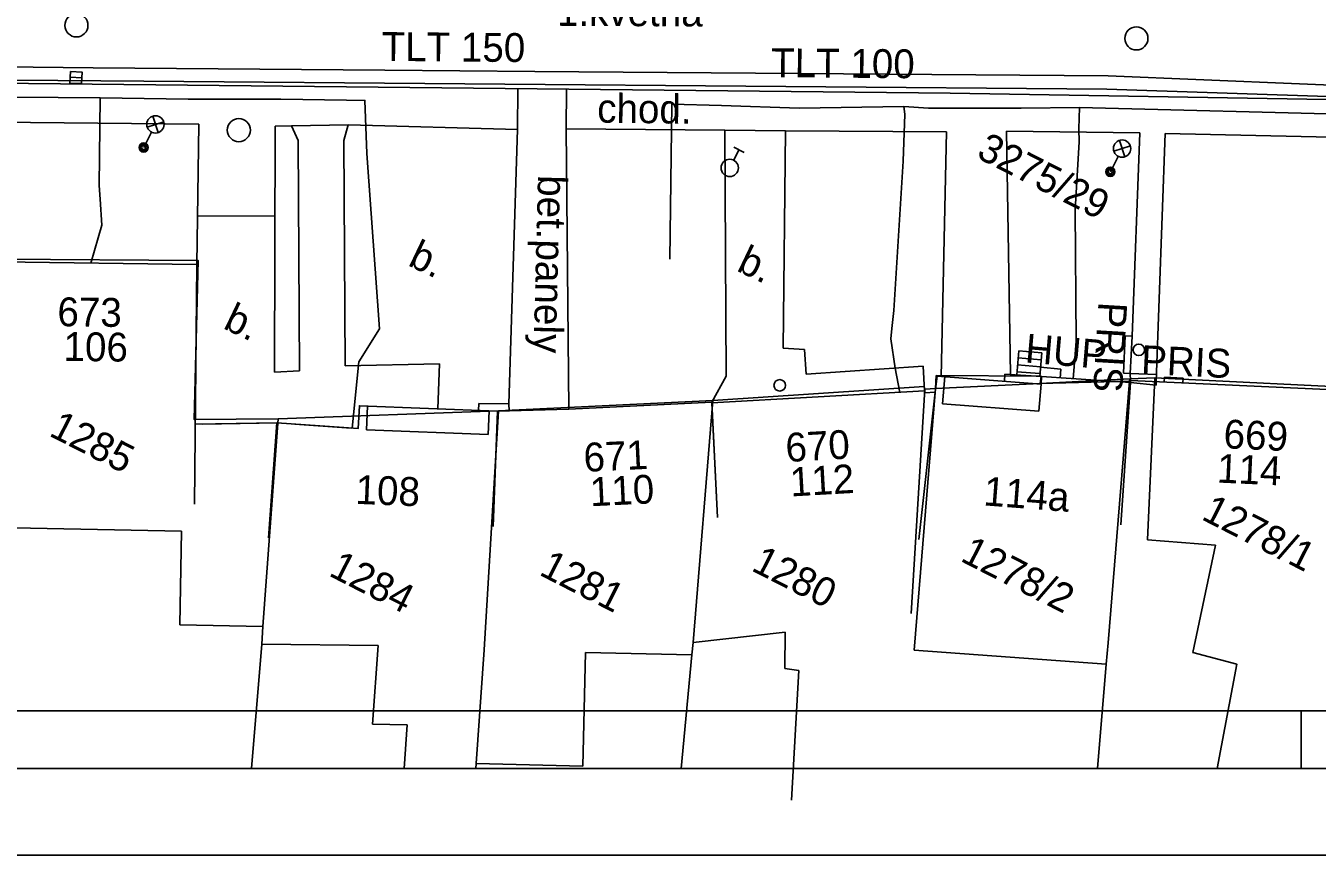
# Model space of a CAD drawing. Extents: x -601580 to 4, y -1204314 to 4.
# Drawn here: x -595921.2 to -595865.2, y -1203190.7 to -1203154.8 of the extents above; entities that cross this region are included whole.
import ezdxf

# ---------------------------------------------------------------- set-up
doc = ezdxf.new("R2010")
doc.units = 0
for name, color, linetype in [('00-KN-HRANICE PARCEL', 7, 'Continuous'), ('00-KN-PARC. CISLA', 7, 'Continuous'), ('00-KN-VNITRNI KRESBA', 7, 'Continuous'), ('00-POLOHOPIS', 7, 'Continuous'), ('00-RAZÍTKO', 7, 'Continuous'), ('00-SITE KOM. KABEL', 7, 'Continuous'), ('00-VAK-VODA-RAD IGIS', 7, 'Continuous'), ('Vrstva 27', 7, 'Continuous'), ('Vrstva 28', 7, 'Continuous'), ('Vrstva 33', 7, 'Continuous')]:
    doc.layers.add(name, color=color, linetype=linetype)

# ---------------------------------------------------------------- blocks, each defined once
blk = doc.blocks.new('6.30_80')
at = {"layer": 'Vrstva 27'}
blk.add_line((-0.25, 0), (0.25, 0), dxfattribs=at)
blk.add_lwpolyline([(-0.25, -0.25), (0.25, -0.25), (0.25, 0.25), (-0.25, 0.25)], close=True, dxfattribs=at)
blk = doc.blocks.new('6.20_54')
at = {"layer": 'Vrstva 27'}
blk.add_circle((0, 0), 0.5, dxfattribs=at)
blk = doc.blocks.new('6.560_518')
at = {"layer": 'Vrstva 33'}
for p, q in [((-0.265, 0.86), (0.265, 1.39)), ((-0.265, 1.39), (0.265, 0.86)), ((0, 0.75), (0, 0))]:
    blk.add_line(p, q, dxfattribs=at)
for centre, radius in [((0, 1.125), 0.375), ((0, 0), 0.2), ((0, 0), 0.145), ((0, 0), 0.0876)]:
    blk.add_circle(centre, radius, dxfattribs=at)
blk = doc.blocks.new('6.20D_26')
at = {"layer": 'Vrstva 28'}
blk.add_circle((0, 0), 0.5, dxfattribs=at)
blk = doc.blocks.new('6.14A_156')
at = {"layer": 'Vrstva 28'}
blk.add_circle((0, 0), 0.25, dxfattribs=at)
blk = doc.blocks.new('6.14A_158')
at = {"layer": 'Vrstva 28'}
blk.add_circle((0, 0), 0.25, dxfattribs=at)
blk = doc.blocks.new('6.560_520')
at = {"layer": 'Vrstva 33'}
for p, q in [((-0.265, 0.86), (0.265, 1.39)), ((-0.265, 1.39), (0.265, 0.86)), ((0, 0.75), (0, 0))]:
    blk.add_line(p, q, dxfattribs=at)
for centre, radius in [((0, 1.125), 0.375), ((0, 0), 0.2), ((0, 0), 0.145), ((0, 0), 0.0876)]:
    blk.add_circle(centre, radius, dxfattribs=at)
blk = doc.blocks.new('6.20_56')
at = {"layer": 'Vrstva 27'}
blk.add_circle((0, 0), 0.5, dxfattribs=at)
blk = doc.blocks.new('6.12_2')
at = {"layer": 'Vrstva 28'}
for p, q in [((-0.25, 0.875), (0.25, 0.875)), ((0, 0.375), (0, 0.875))]:
    blk.add_line(p, q, dxfattribs=at)
blk.add_circle((0, 0), 0.375, dxfattribs=at)

msp = doc.modelspace()

# ---------------------------------------------------------------- linework, layer by layer
for points in [[(-595979.871, -1203190.718), (-595757.121, -1203190.718), (-595757.121, -1202875.568), (-595979.871, -1202875.568)], [(-595976.121, -1203186.968), (-595760.871, -1203186.968), (-595760.871, -1202879.318), (-595976.121, -1202879.318)], [(-595865.922, -1203184.468), (-595865.922, -1203186.968), (-595760.871, -1203186.968), (-595760.871, -1203038.468), (-595865.922, -1203038.468), (-595865.922, -1203040.968)], [(-595970.972, -1203184.468), (-595970.972, -1203186.968), (-595865.922, -1203186.968), (-595865.922, -1203184.468)], [(-595968.472, -1203184.468), (-595868.422, -1203184.468)]]:
    msp.add_lwpolyline(points)
at = {"layer": '00-KN-HRANICE PARCEL'}
for p, q in [((-595882.236, -1203170.525), (-595882.821, -1203180.248)), ((-595891.43, -1203171.017), (-595900.713, -1203171.463)), ((-595892.281, -1203181.502), (-595891.43, -1203171.017)), ((-595900.713, -1203171.463), (-595910.273, -1203171.813))]:
    msp.add_line(p, q, dxfattribs=at)
for points in [[(-595910.273, -1203171.813), (-595913.904, -1203171.849), (-595913.738, -1203164.954), (-595922.275, -1203164.904)], [(-595891.43, -1203171.017), (-595882.266, -1203170.409), (-595882.236, -1203170.525)], [(-595882.236, -1203170.525), (-595881.775, -1203170.502), (-595877.229, -1203170.28), (-595873.346, -1203170.081)], [(-595873.346, -1203170.081), (-595873.356, -1203170.188), (-595874.289, -1203181.518), (-595874.376, -1203182.439), (-595874.745, -1203186.968)], [(-595862.249, -1203170.525), (-595872.259, -1203170.039), (-595873.346, -1203170.081)], [(-595900.713, -1203171.463), (-595901.339, -1203181.816), (-595901.684, -1203186.746), (-595901.7, -1203186.968)], [(-595910.273, -1203171.813), (-595910.929, -1203180.815), (-595910.98, -1203181.575)], [(-595910.98, -1203181.575), (-595911.42, -1203186.968)], [(-595892.789, -1203186.968), (-595892.329, -1203182.039), (-595892.281, -1203181.502)]]:
    msp.add_lwpolyline(points, dxfattribs=at)
at = {"layer": '00-KN-VNITRNI KRESBA'}
for p, q in [((-595881.775, -1203170.502), (-595881.735, -1203169.938)), ((-595881.735, -1203169.938), (-595877.191, -1203169.963)), ((-595877.191, -1203169.963), (-595877.229, -1203170.28)), ((-595882.699, -1203181.837), (-595881.775, -1203170.502)), ((-595877.229, -1203170.28), (-595873.356, -1203170.188)), ((-595872.259, -1203170.039), (-595872.579, -1203177.059)), ((-595922.535, -1203176.521), (-595914.454, -1203176.675)), ((-595914.454, -1203176.675), (-595914.529, -1203180.744)), ((-595872.579, -1203177.059), (-595869.633, -1203177.29)), ((-595869.633, -1203177.29), (-595870.611, -1203181.943)), ((-595914.529, -1203180.744), (-595910.929, -1203180.815)), ((-595892.281, -1203181.502), (-595888.284, -1203181.058)), ((-595888.284, -1203181.058), (-595888.309, -1203182.627)), ((-595910.98, -1203181.575), (-595905.926, -1203181.634)), ((-595905.926, -1203181.634), (-595906.171, -1203185.045)), ((-595896.944, -1203181.933), (-595897.061, -1203186.856)), ((-595892.329, -1203182.039), (-595896.944, -1203181.933)), ((-595874.376, -1203182.439), (-595882.699, -1203181.837)), ((-595870.611, -1203181.943), (-595868.71, -1203182.44)), ((-595888.309, -1203182.627), (-595887.692, -1203182.717)), ((-595887.692, -1203182.717), (-595888.015, -1203188.331)), ((-595868.71, -1203182.44), (-595869.565, -1203186.968)), ((-595906.171, -1203185.045), (-595904.668, -1203185.069)), ((-595904.668, -1203185.069), (-595904.797, -1203186.968)), ((-595897.061, -1203186.856), (-595901.684, -1203186.746))]:
    msp.add_line(p, q, dxfattribs=at)
at = {"layer": '00-POLOHOPIS'}
for p, q in [((-595929.779, -1203157.19), (-595881.134, -1203157.713)), ((-595899.873, -1203157.512), (-595899.892, -1203159.282)), ((-595897.766, -1203157.534), (-595897.784, -1203159.254)), ((-595881.134, -1203157.713), (-595861.008, -1203158.048)), ((-595931.145, -1203158.873), (-595913.707, -1203159.05)), ((-595913.707, -1203159.05), (-595913.789, -1203165.126)), ((-595910.423, -1203169.8), (-595910.396, -1203159.137)), ((-595910.396, -1203159.137), (-595909.693, -1203159.115)), ((-595909.693, -1203159.115), (-595907.224, -1203159.076)), ((-595909.693, -1203159.115), (-595909.4, -1203159.752)), ((-595907.225, -1203159.076), (-595907.415, -1203159.753)), ((-595907.224, -1203159.076), (-595899.892, -1203159.282)), ((-595899.892, -1203159.282), (-595900.268, -1203171.163)), ((-595897.784, -1203159.254), (-595897.66, -1203171.393)), ((-595897.784, -1203159.254), (-595890.908, -1203159.314)), ((-595890.908, -1203159.314), (-595890.839, -1203169.971)), ((-595890.908, -1203159.314), (-595888.274, -1203159.332)), ((-595888.379, -1203168.758), (-595888.274, -1203159.332)), ((-595888.274, -1203159.332), (-595881.291, -1203159.376)), ((-595878.515, -1203169.894), (-595878.696, -1203159.349)), ((-595878.696, -1203159.349), (-595872.909, -1203159.426)), ((-595909.4, -1203159.752), (-595909.345, -1203169.741)), ((-595907.415, -1203159.753), (-595907.358, -1203169.518)), ((-595881.291, -1203159.376), (-595881.525, -1203169.975)), ((-595872.909, -1203159.426), (-595873.244, -1203168.237)), ((-595872.204, -1203170.2), (-595871.819, -1203159.455)), ((-595871.819, -1203159.455), (-595861.124, -1203159.692)), ((-595910.406, -1203163.034), (-595913.76, -1203163.025)), ((-595873.627, -1203169.833), (-595873.544, -1203168.226)), ((-595873.544, -1203168.226), (-595873.244, -1203168.237)), ((-595873.328, -1203169.849), (-595873.244, -1203168.237)), ((-595887.446, -1203168.817), (-595888.379, -1203168.758)), ((-595887.379, -1203169.881), (-595887.446, -1203168.817)), ((-595878.251, -1203169.913), (-595878.164, -1203168.875)), ((-595877.191, -1203169.258), (-595878.189, -1203169.174)), ((-595877.166, -1203168.959), (-595878.164, -1203168.875)), ((-595877.252, -1203169.981), (-595877.166, -1203168.959)), ((-595909.345, -1203169.741), (-595910.423, -1203169.8)), ((-595907.358, -1203169.518), (-595903.271, -1203169.435)), ((-595903.271, -1203169.435), (-595903.347, -1203171.384)), ((-595890.839, -1203169.971), (-595891.463, -1203171.097)), ((-595882.305, -1203169.539), (-595887.379, -1203169.881)), ((-595882.245, -1203170.597), (-595882.305, -1203169.539)), ((-595878.783, -1203170.185), (-595878.762, -1203169.877)), ((-595877.175, -1203169.987), (-595878.762, -1203169.877)), ((-595877.241, -1203169.856), (-595878.239, -1203169.772)), ((-595877.216, -1203169.558), (-595878.214, -1203169.474)), ((-595877.219, -1203169.583), (-595876.331, -1203169.658)), ((-595876.365, -1203170.056), (-595876.331, -1203169.658)), ((-595873.627, -1203169.833), (-595873.328, -1203169.849)), ((-595873.328, -1203169.849), (-595873.321, -1203170.148)), ((-595872.193, -1203169.889), (-595873.328, -1203169.849)), ((-595881.464, -1203171.163), (-595881.373, -1203169.987)), ((-595877.287, -1203171.483), (-595877.196, -1203170.306)), ((-595873.319, -1203170.246), (-595872.211, -1203170.35)), ((-595872.211, -1203170.35), (-595872.204, -1203170.2)), ((-595871.844, -1203170.016), (-595871.854, -1203170.216)), ((-595871.844, -1203170.016), (-595871.035, -1203170.053)), ((-595871.035, -1203170.053), (-595871.045, -1203170.253)), ((-595906.435, -1203172.285), (-595906.395, -1203171.265)), ((-595901.575, -1203171.452), (-595901.563, -1203171.153)), ((-595901.563, -1203171.153), (-595900.268, -1203171.163)), ((-595901.166, -1203172.49), (-595901.125, -1203171.47)), ((-595900.268, -1203171.163), (-595900.255, -1203171.463)), ((-595900.255, -1203171.463), (-595899.356, -1203171.427)), ((-595877.287, -1203171.483), (-595881.464, -1203171.163)), ((-595913.863, -1203172.047), (-595910.328, -1203171.99)), ((-595913.543, -1203172.042), (-595911.093, -1203172.002)), ((-595907.1, -1203172.217), (-595909.544, -1203172.045)), ((-595901.166, -1203172.49), (-595906.435, -1203172.285))]:
    msp.add_line(p, q, dxfattribs=at)
for points in [[(-595913.9, -1203175.519), (-595913.789, -1203165.126), (-595922.3, -1203165.018), (-595922.358, -1203170.017)], [(-595873.733, -1203176.412), (-595873.319, -1203170.246), (-595877.175, -1203169.987), (-595877.196, -1203170.306), (-595881.703, -1203169.962), (-595881.781, -1203170.664), (-595882.494, -1203177.042)], [(-595862.505, -1203175.65), (-595862.275, -1203170.655), (-595873.321, -1203170.148), (-595873.319, -1203170.246), (-595873.733, -1203176.412)], [(-595891.224, -1203176.091), (-595891.463, -1203171.097), (-595897.66, -1203171.393), (-595900.756, -1203171.485), (-595900.95, -1203176.481)], [(-595882.494, -1203177.042), (-595881.781, -1203170.664), (-595882.24, -1203170.687), (-595882.245, -1203170.597), (-595891.462, -1203171.116), (-595891.224, -1203176.091)], [(-595910.68, -1203176.977), (-595910.328, -1203171.99), (-595906.801, -1203172.239), (-595906.745, -1203171.251), (-595900.756, -1203171.485), (-595900.95, -1203176.481)]]:
    msp.add_lwpolyline(points, dxfattribs=at)
at = {"layer": '00-RAZÍTKO'}
for points in [[(-596076.023, -1203038.468), (-595760.871, -1203038.468), (-595760.871, -1203186.968), (-596076.023, -1203186.968)], [(-596073.523, -1203040.968), (-595763.371, -1203040.968), (-595763.371, -1203184.468), (-596073.523, -1203184.468)]]:
    msp.add_lwpolyline(points, close=True, dxfattribs=at)
at = {"layer": '00-SITE KOM. KABEL'}
for points in [[(-595923.457, -1203157.861), (-595917.975, -1203157.914)], [(-595918.385, -1203165.067), (-595917.917, -1203163.42), (-595917.985, -1203162.297), (-595918.02, -1203161.707), (-595917.975, -1203157.914)], [(-595917.975, -1203157.914), (-595914.165, -1203157.969), (-595910.144, -1203157.963), (-595907.305, -1203158.006), (-595906.504, -1203158.021), (-595906.418, -1203160.321), (-595905.879, -1203167.923), (-595906.775, -1203169.352), (-595907.06, -1203172.225)], [(-595914.165, -1203157.969), (-595910.144, -1203157.963), (-595907.305, -1203158.006)], [(-595883.138, -1203158.282), (-595887.674, -1203158.352), (-595891.041, -1203158.242), (-595893.196, -1203158.177), (-595893.285, -1203164.898)], [(-595891.041, -1203158.242), (-595887.674, -1203158.352)], [(-595883.31, -1203170.674), (-595883.517, -1203169.626), (-595883.709, -1203168.35), (-595883.661, -1203167.903), (-595883.575, -1203167.116), (-595883.178, -1203160.652), (-595883.105, -1203158.614), (-595883.138, -1203158.282)], [(-595883.178, -1203160.652), (-595883.105, -1203158.614)], [(-595883.138, -1203158.282), (-595882.079, -1203158.362), (-595878.059, -1203158.356), (-595875.532, -1203158.329)], [(-595882.079, -1203158.362), (-595878.059, -1203158.356)], [(-595875.806, -1203170.085), (-595875.717, -1203169.008), (-595875.669, -1203168.449), (-595875.712, -1203162.76), (-595875.538, -1203159.819), (-595875.561, -1203159.246), (-595875.532, -1203158.329)], [(-595863.092, -1203158.649), (-595875.532, -1203158.329)], [(-595875.538, -1203159.819), (-595875.561, -1203159.246)], [(-595918.02, -1203161.707), (-595917.985, -1203162.297)], [(-595883.661, -1203167.903), (-595883.575, -1203167.116)], [(-595875.717, -1203169.008), (-595875.669, -1203168.449)]]:
    msp.add_lwpolyline(points, dxfattribs=at)
at = {"layer": '00-VAK-VODA-RAD IGIS'}
for points in [[(-595769.648, -1203171.322), (-595785.403, -1203166.935), (-595795.475, -1203164.656), (-595804.623, -1203163.117), (-595816.46, -1203161.657), (-595826.599, -1203160.59), (-595842.085, -1203159.157), (-595854.341, -1203158.19), (-595874.349, -1203157.529), (-595916.091, -1203157.19), (-595934.747, -1203157.037), (-595934.946, -1203157.036), (-595979.231, -1203156.672), (-595986.252, -1203156.621), (-595986.563, -1203152.325), (-595986.626, -1203151.47)], [(-595857.698, -1203157.651), (-595874.283, -1203156.957), (-595899.139, -1203156.761), (-595905.649, -1203156.709), (-595918.288, -1203156.602), (-595950.834, -1203156.246), (-595962.952, -1203156.112), (-595978.959, -1203155.937), (-595979.325, -1203155.936), (-595987.375, -1203155.988), (-596016.339, -1203156.887)]]:
    msp.add_lwpolyline(points, dxfattribs=at)

# ---------------------------------------------------------------- block references
at = {"layer": '00-POLOHOPIS'}
for name, p, xscale, yscale, rotation in [('6.20_54', (-595919.01, -1203154.769), 0.9999995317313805, 0.9999995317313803, -0.9929505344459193), ('6.30_80', (-595919.03, -1203157.03), 0.9999988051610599, 0.9999988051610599, -2.8477621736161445), ('6.20D_26', (-595911.971, -1203159.308), 0.9999982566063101, 0.9999982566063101, -1.5011849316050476)]:
    msp.add_blockref(name, p, dxfattribs=dict(at, xscale=xscale, yscale=yscale, rotation=rotation))
for name, p, rotation in [('6.20_56', (-595873.061, -1203155.335), -116.98633608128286), ('6.560_518', (-595916.096, -1203160.06), -26.986336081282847), ('6.560_520', (-595874.191, -1203161.111), -26.986336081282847), ('6.12_2', (-595890.689, -1203160.942), -26.986336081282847), ('6.14A_158', (-595872.958, -1203168.825), -116.98633608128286), ('6.14A_156', (-595888.523, -1203170.364), -116.98633608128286)]:
    msp.add_blockref(name, p, dxfattribs=dict(at, rotation=rotation))

# ---------------------------------------------------------------- texts
at = {"layer": '00-KN-PARC. CISLA'}
for s, p in [('3275/29', (-595880.045, -1203160.475)), ('1285', (-595920.248, -1203172.523)), ('1278/1', (-595870.292, -1203176.147)), ('1278/2', (-595880.741, -1203177.952)), ('1284', (-595908.119, -1203178.588)), ('1281', (-595898.998, -1203178.553)), ('1280', (-595889.804, -1203178.364))]:
    msp.add_text(s, height=1.25, rotation=333.0137, dxfattribs=at).set_placement(p)
at = {"layer": '00-POLOHOPIS'}
for s, rotation, p in [('1.kvetna', 359.7405, (-595898.183, -1203154.788)), ('chod.', 359.3207, (-595896.441, -1203158.981)), ('bet.panely', 268.5235, (-595898.999, -1203161.246)), ('b.', 334.4689, (-595904.686, -1203165.148)), ('b.', 334.4689, (-595890.439, -1203165.38)), ('673', 359.2747, (-595919.842, -1203167.799)), ('b.', 334.4689, (-595912.696, -1203167.876)), ('PRIS', 266.6305, (-595874.705, -1203166.727)), ('106', 359.2747, (-595919.576, -1203169.303)), ('HUP', 355.1734, (-595877.917, -1203169.369)), ('PRIS', 357.364, (-595872.877, -1203169.873)), ('669', 357.3758, (-595869.304, -1203173.086)), ('671', 2.7356, (-595896.998, -1203174.115)), ('670', 3.2244, (-595888.24, -1203173.688)), ('112', 3.2244, (-595888.046, -1203175.18)), ('114', 357.3758, (-595869.59, -1203174.574)), ('108', 357.7701, (-595906.93, -1203175.497)), ('110', 2.7356, (-595896.724, -1203175.604)), ('114a', 355.6177, (-595879.718, -1203175.56))]:
    msp.add_text(s, height=1.25, rotation=rotation, dxfattribs=at).set_placement(p)
at = {"layer": '00-VAK-VODA-RAD IGIS'}
for s, rotation, p in [('TLT 150', 359.5437, (-595905.784, -1203156.308)), ('TLT 100', 359.5337, (-595888.9, -1203157.011))]:
    msp.add_text(s, height=1.25, rotation=rotation, dxfattribs=at).set_placement(p)

doc.saveas('drawing.dxf')
